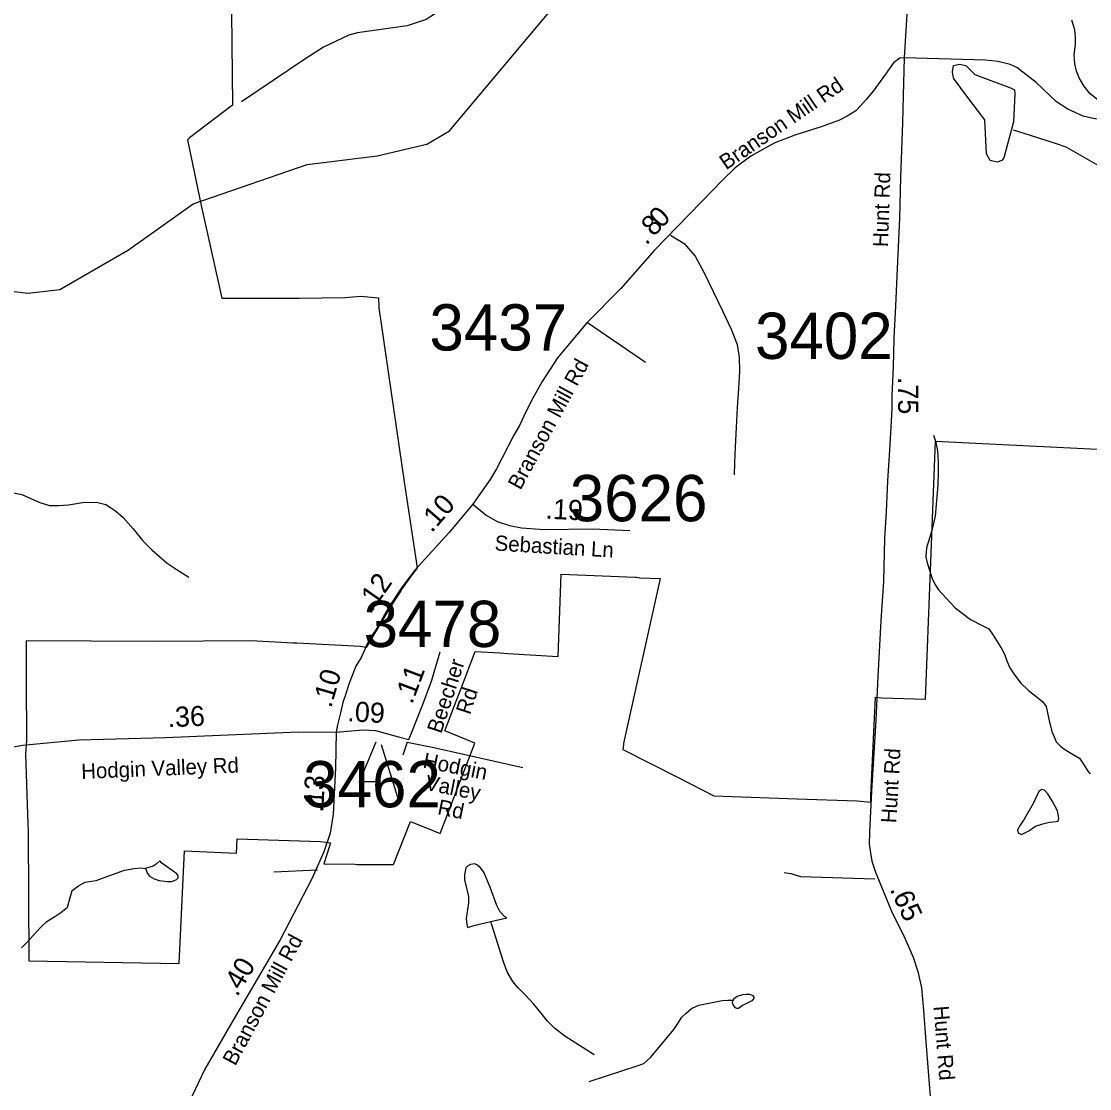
# Model space of a CAD drawing. Extents: x 1662474 to 1856135, y 779280 to 917889.
# Drawn here: x 1767584 to 1774232, y 790369 to 797012 of the extents above; entities that cross this region are included whole.
import ezdxf

# ---------------------------------------------------------------- set-up
doc = ezdxf.new("R2010")
doc.units = 0
for name, color, linetype in [('Cogo Default Point CELL', 7, 'Continuous'), ('Exist Boundary Political City Limit New', 7, 'Continuous'), ('Exist Hydrographic Misc Water Feature', 7, 'Continuous'), ('Exist Hydrographic Pond Under 1500 Sq Ft', 7, 'Continuous'), ('Exist Road Non-System Type 51', 7, 'Continuous'), ('Exist Road Secondary Mileage Tenths English Label', 7, 'Continuous'), ('Exist Road Secondary Type 51 Attributed', 7, 'Continuous'), ('Exist Road Secondary Type 51 Label', 7, 'Continuous'), ('Map Preparation Boundary City Limit Buffer Line', 7, 'Continuous'), ('Prop DGN Element Guardrail', 7, 'Continuous')]:
    doc.layers.add(name, color=color, linetype=linetype)

msp = doc.modelspace()

# ---------------------------------------------------------------- linework, layer by layer
at = {"layer": 'Cogo Default Point CELL'}
msp.add_line((1769823.3, 792511.3), (1769932.5, 792156.5), dxfattribs=at)
at = {"layer": 'Exist Boundary Political City Limit New'}
for points in [[(1767107, 797268.9), (1767887.5, 797265.2), (1768580.2, 797265.2), (1768888.8, 797260.4), (1768897.4, 796489.7)], [(1768897.4, 796489.7), (1768630, 796287.5), (1768617.1, 796274.7), (1768702.9, 795865.4), (1768831.4, 795289.5), (1769312.1, 795289.5), (1769598.1, 795294.2), (1769693.9, 795302.2), (1769805.8, 795291.4), (1769809.4, 795230), (1769967, 794145.6), (1770047.8, 793611.2), (1770000, 793545.5), (1769953.4, 793481.4), (1769944.6, 793467.9), (1769878.9, 793366.2), (1769729.9, 793115.4), (1769693.5, 793121.7), (1769298.2, 793141.2), (1769274.4, 793142.4), (1769011.2, 793155.5), (1768423.6, 793152.1), (1767613, 793155.5), (1767613, 793154.9), (1767614.1, 792934.2), (1767614.4, 792913.4), (1767616.4, 792533.6), (1767609.6, 792452.5), (1767622.1, 792074.4), (1767623.9, 792023.6), (1767625.9, 791965.2), (1767629.6, 791164.1), (1768565, 791148.7), (1768565.1, 791150.8), (1768599.6, 791849.8), (1768923, 791834.4), (1768926.9, 791922.9), (1769442.6, 791907.5), (1769479.6, 791903.2), (1769508.1, 791899.9), (1769484.6, 791827), (1769465.8, 791768.9), (1769659.9, 791765.2), (1769673.6, 791765), (1769727.5, 791765), (1769900.8, 791765), (1770004.6, 792030.8), (1770144.1, 791975.5), (1770189.4, 791957.6), (1770405, 792519.9), (1770355.6, 792540.6), (1770220.2, 792597), (1770280.4, 792754), (1770322.9, 792865.4), (1770408.9, 793090), (1770564.4, 793080.8), (1770611.2, 793077.9), (1770924.6, 793059.2), (1770943.9, 793571.5), (1771403.2, 793552.5), (1771409.6, 793552.2), (1771432.8, 793548.4), (1771559.9, 793544.6), (1771333.5, 792527.5), (1771327.1, 792478.9), (1771675.6, 792303.7), (1771893.1, 792191.5), (1772409.4, 792173.1), (1772786.2, 792159.6), (1772869.5, 792152.7), (1772870.2, 792193.7), (1772899.4, 792805), (1772937.9, 792801.2), (1773211.1, 792793.4), (1773272.8, 794399.7), (1774573.9, 794334.2)]]:
    msp.add_lwpolyline(points, dxfattribs=at)
at = {"layer": 'Exist Hydrographic Misc Water Feature'}
for points in [[(1765428.1, 794036), (1765479.2, 794136.8), (1765882.1, 794433.7), (1766034.2, 794716.3), (1766185.2, 794841.1), (1766394.1, 794922.3), (1766769.1, 794927.8), (1767204.3, 795122.4), (1767489.1, 795336.5), (1767623.2, 795320.6), (1767823.1, 795342.8), (1768250.2, 795590.1), (1768652.1, 795877.4), (1769363.3, 796122.1), (1769797.1, 796175.7), (1770106.2, 796248.2), (1770248.3, 796330.6), (1770922.3, 797134.2), (1771172.2, 797175), (1771348.2, 797279.8), (1771875.4, 797511.9), (1772050.3, 797534.6), (1772481.3, 798248), (1772498.3, 798306.6)], [(1774532, 795919.2), (1774528.5, 795987.2), (1774524.8, 796015.3), (1774497.4, 796073.5), (1774463.5, 796109.8), (1774437.9, 796164), (1774420.3, 796212.2), (1774412.9, 796272.2), (1774407.7, 796368.3), (1774394, 796422.4), (1774348.5, 796474.8), (1774274.9, 796529.4), (1774235.1, 796561.8), (1774195.5, 796612.1), (1774166, 796660.4), (1774150.4, 796702.5), (1774140.8, 796748.6), (1774135.2, 796806.7), (1774143.6, 796868.6), (1774144, 796914.6), (1774140.4, 796960.7), (1774120.9, 797020.8)], [(1773755.7, 796337.1), (1773860.9, 796304.8), (1774024.5, 796251.4), (1774084.4, 796230.9), (1774200, 796166), (1774301.5, 796107.2), (1774390.9, 796036.4), (1774496.1, 795949.4), (1774532, 795919.2)], [(1773259.5, 794437.2), (1773273.2, 794399.1), (1773282.8, 794351.1), (1773286.5, 794315.1), (1773290, 794256.9), (1773289.6, 794204.9), (1773286.9, 794126.9), (1773271.3, 793933.1), (1773261.1, 793887.1), (1773250.6, 793843.2), (1773230.1, 793775.4), (1773217.8, 793743.4), (1773215.6, 793711.4), (1773213.3, 793677.4), (1773221.1, 793641.4), (1773252.1, 793545.1), (1773267.9, 793509), (1773291.6, 793474.8), (1773394.8, 793361.9), (1773490.1, 793289.1), (1773567.9, 793250.4), (1773603.7, 793230.1), (1773631.4, 793191.9), (1773682.7, 793109.5), (1773702.4, 793073.3), (1773716.1, 793031.1), (1773735.8, 792989), (1773763.5, 792944.8), (1773802.8, 792892.4), (1773848.6, 792850), (1773908.2, 792803.5), (1773940, 792777.3), (1773961.8, 792747.1), (1773977.1, 792669), (1773996.6, 792592.8), (1774010.4, 792558.6), (1774024.1, 792528.5), (1774049.7, 792500.4), (1774071.7, 792484.2), (1774097.5, 792467.9), (1774129.5, 792449.7), (1774169.3, 792425.3), (1774197, 792383.1), (1774220.5, 792344.9), (1774234.5, 792328.8)], [(1767483.1, 794088.6), (1767587.1, 794067.8), (1767628.9, 794049.4), (1767698.6, 794016.8), (1767758.5, 793998.3), (1767814.5, 793997.8), (1767876.6, 794003.3), (1767964.8, 794016.6), (1768050.7, 794020), (1768110.6, 794005.4), (1768170.5, 793964.9), (1768218, 793924.5), (1768279.6, 793854), (1768339, 793779.5), (1768396.4, 793723), (1768491.8, 793640.2), (1768547.4, 793601.7), (1768625.1, 793553)], [(1767583.8, 791245.1), (1767614.2, 791274.8), (1767658.5, 791324.4), (1767705, 791374.1), (1767743.3, 791409.7), (1767791.5, 791441.4), (1767829.9, 791465.1), (1767870.1, 791498.8), (1767888.7, 791564.7), (1767900.8, 791602.5), (1767939.2, 791632.3), (1767981.4, 791653.9), (1768049.5, 791665.3), (1768174, 791710.3), (1768226, 791727.9), (1768286.1, 791739.5), (1768330.2, 791743.1), (1768356.2, 791739.6)], [(1771147.9, 790579.9), (1770966.2, 790695.2), (1770902.6, 790745.7), (1770857.1, 790788.1), (1770819.3, 790838.4), (1770773.8, 790894.8), (1770716.4, 790955.2), (1770676.6, 790995.6), (1770643, 791035.9), (1770607.5, 791096.3), (1770583.9, 791158.5), (1770511.8, 791389.1), (1770506, 791409.1)], [(1771117.2, 790414.3), (1771422.8, 790513.4), (1771457, 790525.1), (1771501.3, 790564.7), (1771644.7, 790737.6), (1771669.1, 790773.4), (1771693.3, 790813.2), (1771721.6, 790839), (1771754, 790866.8), (1771799.9, 790888.4), (1771944.2, 790917.3), (1771980.3, 790919), (1772004.3, 790918.7), (1772012.3, 790916.7)]]:
    msp.add_lwpolyline(points, dxfattribs=at)
at = {"layer": 'Exist Hydrographic Pond Under 1500 Sq Ft'}
for points in [[(1773656.2, 796136.6), (1773613.2, 796146.2), (1773589.4, 796187.1), (1773580.6, 796399), (1773468.6, 796547.1), (1773385.5, 796659.1), (1773378.2, 796698.9), (1773385.5, 796738.6), (1773421.6, 796745.8), (1773461.4, 796738.6), (1773518.2, 796680.9), (1773739.6, 796597.7), (1773764.9, 796586.9), (1773767.4, 796560.9), (1773758.3, 796387.2), (1773697.2, 796161.9), (1773685.4, 796146.2), (1773656.2, 796136.6)], [(1774031, 792098.6), (1773999, 792160), (1773970.8, 792203.6), (1773951.6, 792226.6), (1773935, 792231.7), (1773915.7, 792218.9), (1773879.9, 792143.4), (1773823.5, 792046.1), (1773800.5, 792009), (1773783.9, 791979.6), (1773787.7, 791961.7), (1773808.2, 791951.4), (1773853, 791973.2), (1773895.3, 792002.6), (1773940.1, 792018), (1773981.1, 792026.9), (1774023.3, 792030.8), (1774036.1, 792033.3), (1774041.2, 792052.5), (1774031, 792098.6)], [(1768404.9, 791753.9), (1768362.9, 791742.2), (1768356.7, 791738.3), (1768368.6, 791708.2), (1768380.5, 791692.1), (1768410.2, 791675.8), (1768442.2, 791663.5), (1768494.1, 791659.1), (1768518.1, 791658.9), (1768530.2, 791662.9), (1768550.3, 791670.7), (1768560.3, 791680.6), (1768560.5, 791692.6), (1768550.5, 791706.7), (1768459, 791771.5), (1768445.9, 791787.9), (1768422.9, 791765.8), (1768404.9, 791753.9)], [(1770506, 791409.1), (1770604.2, 791432.3), (1770590.3, 791440.4), (1770562.4, 791470.6), (1770542.9, 791508.8), (1770503.8, 791617.2), (1770464.4, 791711.5), (1770452.5, 791731.6), (1770438.8, 791745.8), (1770422.8, 791759.9), (1770404.9, 791768.1), (1770378.9, 791764.3), (1770360.8, 791754.4), (1770350.8, 791742.4), (1770342.4, 791700.5), (1770342.2, 791668.5), (1770357.6, 791600.4), (1770367.2, 791564.4), (1770366.8, 791526.3), (1770352, 791428.4), (1770354.1, 791408.4), (1770355.9, 791390.4), (1770359.6, 791372.3), (1770407.8, 791386), (1770506, 791409.1)], [(1772011.2, 790916.1), (1772022.7, 790933), (1772037.9, 790943.6), (1772075.2, 790954.3), (1772093.9, 790957.8), (1772115.2, 790956.9), (1772135.6, 790949), (1772141.9, 790939.2), (1772140.1, 790928.5), (1772130.3, 790916.1), (1772072.5, 790886.8), (1772045.9, 790868.1), (1772037, 790868.1), (1772028.1, 790872.5), (1772013.9, 790890.3), (1772009.4, 790903.6), (1772011.2, 790916.1)]]:
    msp.add_lwpolyline(points, dxfattribs=at)
at = {"layer": 'Exist Road Non-System Type 51'}
for p, q in [((1771106.8, 795138.1), (1771468.1, 794891.4)), ((1769985.2, 792526.1), (1769957.4, 792444.2)), ((1769154.6, 791718.5), (1769425.9, 791731.1))]:
    msp.add_line(p, q, dxfattribs=at)
for points in [[(1771187.7, 798287), (1771185.5, 798049.4), (1771173.9, 797888.4), (1771150.6, 797815.8), (1771125.9, 797759.4), (1771081.2, 797694.8), (1771006.5, 797612.9), (1770882.9, 797527), (1770673.9, 797390.9), (1770102.4, 797024.2), (1769985.2, 796985.6), (1769675.2, 796940.7), (1769621.1, 796927.4), (1769464.8, 796851.8), (1769347.4, 796776.9), (1768953.2, 796512.1)], [(1771624, 795682.5), (1771708.6, 795629.8), (1771777.4, 795551.6), (1771833.4, 795447.2), (1771889.1, 795330.5), (1771947, 795210.9), (1772000.5, 795096.9), (1772038.9, 795000.9), (1772051.4, 794920.4), (1772052.9, 794832.9), (1772047.2, 794726.7), (1772037.9, 794607.9), (1772032.2, 794484.2), (1772025.5, 794364.2), (1772020.9, 794264.2), (1772019.5, 794189.2)], [(1769985.2, 792526.1), (1770150.4, 792491.7), (1770704.6, 792368.4)], [(1772331.6, 791714.2), (1772372.6, 791708.2), (1772433.5, 791688.6), (1772894.4, 791675.4)]]:
    msp.add_lwpolyline(points, dxfattribs=at)
at = {"layer": 'Exist Road Secondary Type 51 Attributed'}
for points in [[(1773761, 798171.7), (1773621.2, 798009.6), (1773491.7, 797881.1), (1773420.7, 797814.7), (1773366.4, 797767), (1773319.7, 797711.9), (1773273, 797657.6), (1773244.5, 797621.7), (1773196.8, 797551.5), (1773130.6, 797420.8), (1773119.6, 797379.5), (1773112.4, 797345.6), (1773102.6, 797282.9), (1773099.7, 797240.5), (1773097.8, 797123.4), (1773078.3, 796786.3)], [(1773078.3, 796786.3), (1773050, 796782.8), (1773011.7, 796754.4), (1772962.5, 796683.1), (1772885, 796578.2), (1772842.1, 796525.9), (1772807.9, 796488.6), (1772777, 796455), (1772722.8, 796421.3), (1772676.1, 796398), (1772561.1, 796355), (1772396.6, 796303.5), (1772268, 796254.5), (1772124.1, 796174.1), (1772025.9, 796100.2), (1771946.5, 796023.5), (1771884.2, 795959.3), (1771524.4, 795588.1), (1771315.4, 795348.6), (1771102.3, 795135.5), (1770920.9, 794918.6), (1770824.7, 794770.9), (1770766.2, 794666), (1770724.8, 794586.5), (1770683.1, 794496.1), (1770648.1, 794435.7), (1770541.4, 794227.8), (1770501.2, 794160.5), (1770456.3, 794096.9), (1770393.1, 794006.4)], [(1773078.3, 796786.3), (1773072.2, 796550), (1773066.5, 796381.1), (1773055, 796043.3), (1773048.1, 795788.2), (1773034.8, 795474), (1773024, 795239.3), (1773018.1, 795120.3), (1773013.3, 795042.3), (1773010.9, 794942.7), (1773009.7, 794864.7), (1773006.1, 794771.1), (1773001.4, 794682.7), (1773001.5, 794606.9), (1772997.5, 794522.6), (1772985.9, 794342.6), (1772974.5, 794152.5), (1772965.9, 793960.9), (1772956, 793793), (1772948.7, 793527.5), (1772933.2, 793281.3), (1772913.6, 792934.1), (1772900.5, 792662.4), (1772874.9, 792221.5), (1772862.1, 791965.8), (1772860, 791891.3), (1772877, 791784.7), (1772898.3, 791716.6), (1773002.8, 791464.1), (1773073.1, 791323.5), (1773132.8, 791187.6), (1773162.7, 791098.1), (1773186.1, 790995.9), (1773198.9, 790855.3), (1773213, 790660.3), (1773245.8, 790241.3)], [(1776842.4, 795975.6), (1776384.7, 795997.2), (1775998.6, 796010.2), (1775821.9, 796013.1), (1775740.7, 796031.1), (1775685.1, 796054.3), (1775608.7, 796092.5), (1775382.8, 796238.1), (1775219.9, 796320.2), (1775107.8, 796347.1), (1775026.7, 796360.4), (1774553.1, 796384.5), (1774440.1, 796388.5), (1774328.3, 796397.8), (1774253.3, 796408), (1774191.3, 796422.4), (1774095.4, 796466.8), (1774026.4, 796511.9), (1773899, 796631.3), (1773779.1, 796725.1), (1773736.8, 796743.1), (1773662, 796762.2), (1773583.2, 796771.5), (1773078.3, 796786.3)], [(1770393.1, 794006.4), (1770243.2, 793828.6), (1770033.5, 793596.2), (1769953.8, 793492.9), (1769869.3, 793363.1), (1769820.8, 793276.4), (1769789.3, 793225.7), (1769759.9, 793182.6), (1769734.6, 793134), (1769718.8, 793097.6), (1769698.2, 793053.6), (1769664.5, 792998.2), (1769651.7, 792960.4), (1769621.2, 792887.5), (1769604.9, 792831.7), (1769585.4, 792773.4), (1769569.7, 792709.1), (1769551.4, 792633.2), (1769543.3, 792588.4)], [(1770393.1, 794006.4), (1770476.8, 793938.6), (1770544.1, 793899.4), (1770621.8, 793873.5), (1770695.7, 793860.4), (1770836.8, 793850.1), (1771138.5, 793854.4), (1771371.1, 793843.2)], [(1769994.9, 792541.7), (1770009.8, 792577.7), (1770083.7, 792766.9), (1770137.5, 792910.8), (1770152.9, 792962.3), (1770189.7, 793088.4)], [(1767212.8, 792437.6), (1767591.1, 792507), (1767941.2, 792539.1), (1768480.4, 792555.2), (1769309.4, 792589.4), (1769543.3, 792588.4)], [(1769543.3, 792588.4), (1769538.7, 792366.4), (1769525, 792077.5), (1769506.6, 791958.3), (1769465.3, 791843.6), (1769391.9, 791675.7), (1769194.5, 791295.1), (1768887, 790770.4), (1768726.4, 790490.6), (1768646.8, 790323.2), (1768553.7, 790010.6)], [(1769543.3, 792588.4), (1769708.5, 792601.6), (1769788.7, 792597.6), (1769930.7, 792558.2), (1769994.9, 792541.7)]]:
    msp.add_lwpolyline(points, dxfattribs=at)
at = {"layer": 'Exist Road Secondary Type 51 Label'}
msp.add_lwpolyline([(1769791.2, 792278.7), (1769688.7, 792278.7), (1769791.2, 792527.9)], dxfattribs=at)
at = {"layer": 'Map Preparation Boundary City Limit Buffer Line'}
for points in [[(1767107, 797268.9), (1767887.5, 797265.2), (1768580.2, 797265.2), (1768888.8, 797260.4), (1768897.4, 796489.7)], [(1768897.4, 796489.7), (1768630, 796287.5), (1768617.1, 796274.7), (1768702.9, 795865.4), (1768831.4, 795289.5), (1769312.1, 795289.5), (1769598.1, 795294.2), (1769693.9, 795302.2), (1769805.8, 795291.4), (1769809.4, 795230), (1769967, 794145.6), (1770047.8, 793611.2), (1770000, 793545.5), (1769953.4, 793481.4), (1769944.6, 793467.9), (1769878.9, 793366.2), (1769729.9, 793115.4), (1769693.5, 793121.7), (1769298.2, 793141.2), (1769274.4, 793142.4), (1769011.2, 793155.5), (1768423.6, 793152.1), (1767613, 793155.5), (1767613, 793154.9), (1767614.1, 792934.2), (1767614.4, 792913.4), (1767616.4, 792533.6), (1767609.6, 792452.5), (1767622.1, 792074.4), (1767623.9, 792023.6), (1767625.9, 791965.2), (1767629.6, 791164.1), (1768565, 791148.7), (1768565.1, 791150.8), (1768599.6, 791849.8), (1768923, 791834.4), (1768926.9, 791922.9), (1769442.6, 791907.5), (1769479.6, 791903.2), (1769508.1, 791899.9), (1769484.6, 791827), (1769465.8, 791768.9), (1769659.9, 791765.2), (1769673.6, 791765), (1769727.5, 791765), (1769900.8, 791765), (1770004.6, 792030.8), (1770144.1, 791975.5), (1770189.4, 791957.6), (1770405, 792519.9), (1770355.6, 792540.6), (1770220.2, 792597), (1770280.4, 792754), (1770322.9, 792865.4), (1770408.9, 793090), (1770564.4, 793080.8), (1770611.2, 793077.9), (1770924.6, 793059.2), (1770943.9, 793571.5), (1771403.2, 793552.5), (1771409.6, 793552.2), (1771432.8, 793548.4), (1771559.9, 793544.6), (1771333.5, 792527.5), (1771327.1, 792478.9), (1771675.6, 792303.7), (1771893.1, 792191.5), (1772409.4, 792173.1), (1772786.2, 792159.6), (1772869.5, 792152.7), (1772870.2, 792193.7), (1772899.4, 792805), (1772937.9, 792801.2), (1773211.1, 792793.4), (1773272.8, 794399.7), (1774573.9, 794334.2)]]:
    msp.add_lwpolyline(points, dxfattribs=at)

# ---------------------------------------------------------------- texts
at = {"layer": 'Cogo Default Point CELL'}
for s, p in [('3437', (1770123.5, 794963.5)), ('3402', (1772149.5, 794911.1)), ('3626', (1770996.8, 793900.6)), ('3478', (1769713.9, 793117.8)), ('3462', (1769337.6, 792120))]:
    msp.add_text(s, height=288, dxfattribs=at).set_placement(p)
at = {"layer": 'Exist Road Secondary Mileage Tenths English Label'}
for s, rotation, p in [('0', 46.3571, (1771567.4, 795719.4)), ('8', 46.3571, (1771518.8, 795668.4)), ('.', 48.98688, (1771474, 795614.5)), ('.75', 270.0744, (1773039.8, 794798.7)), ('.19', 357.44553, (1770843.3, 793916.8)), ('.11', 69.49995, (1770016, 792757.4)), ('.09', 357.1862, (1769610.6, 792655.7)), ('.09', 357.1862, (1769610.6, 792655.7)), ('.65', 294.59406, (1772986.5, 791609.9)), ('.40', 59.62706, (1768927.2, 790936.3))]:
    msp.add_text(s, height=125, rotation=rotation, dxfattribs=at).set_placement(p)
at = {"layer": 'Exist Road Secondary Type 51 Label'}
for s, rotation, p in [('Branson Mill Rd', 34.45561, (1771969.8, 796085)), ('Hunt Rd', 88.18911, (1772977.4, 795606.4)), ('Branson Mill Rd', 61.43227, (1770689.8, 794090.2)), ('Sebastian Ln', 356.58645, (1770527.2, 793718.5)), ('Beecher', 71.85894, (1770196.7, 792574.4)), (' Rd', 71.85894, (1770364.9, 792658.4)), ('Hodgin Valley Rd', 2.35815, (1767958.2, 792296.4)), ('Hodgin', 348.68374, (1770078.4, 792368.5)), ('Hunt Rd', 86.69443, (1773028.5, 792019.7)), (' Valley ', 348.68374, (1770057.4, 792236.4)), ('Rd', 348.68374, (1770168.9, 792077.7)), ('Branson Mill Rd', 61.78522, (1768914.7, 790505.8)), ('Hunt Rd', 274.48317, (1773260.4, 790881.2))]:
    msp.add_text(s, height=95, rotation=rotation, dxfattribs=at).set_placement(p)
at = {"layer": 'Prop DGN Element Guardrail'}
for s, rotation, p in [('.10', 49.06627, (1770138, 793824.7)), ('.12', 55.04255, (1769764, 793330.6)), ('.10', 73.74933, (1769511.4, 792734.3)), ('.36', 2.36118, (1768495.9, 792618.4)), ('.13', 87.27177, (1769462.8, 792085.5))]:
    msp.add_text(s, height=125, rotation=rotation, dxfattribs=at).set_placement(p)

doc.saveas('drawing.dxf')
